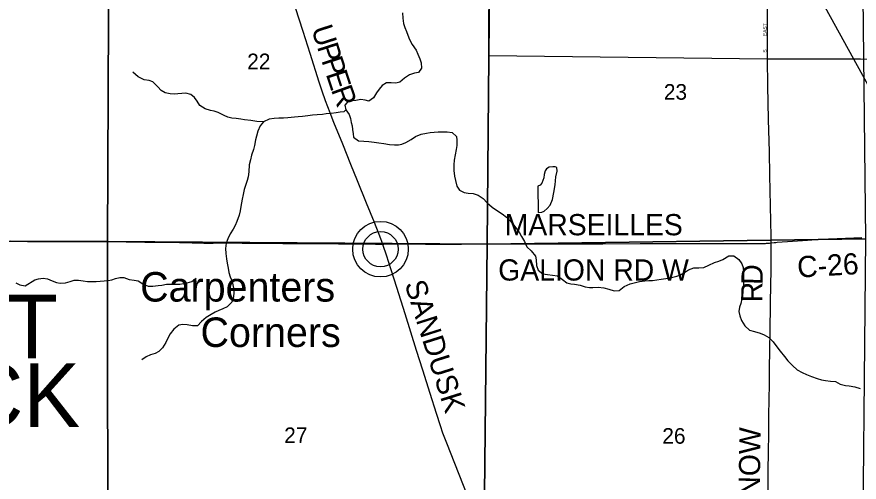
# Model space of a CAD drawing. Extents: x 1584893 to 1934202, y 663575 to 1091909.
# Drawn here: x 1760284 to 1772199, y 971203 to 977782 of the extents above; entities that cross this region are included whole.
import ezdxf

# ---------------------------------------------------------------- set-up
doc = ezdxf.new("R2010")
doc.units = 0
for name, color, linetype in [('GM_X_City_Street', 7, 'Continuous'), ('GM_X_City_Street_Text', 7, 'Continuous'), ('GM_X_Corporation', 7, 'Continuous'), ('GM_X_County_Road', 7, 'Continuous'), ('GM_X_County_Road_Text', 7, 'Continuous'), ('GM_X_Minor_Lake', 7, 'Continuous'), ('GM_X_Minor_River', 7, 'Continuous'), ('GM_X_Rail_Line', 7, 'Continuous'), ('GM_X_Section', 7, 'Continuous'), ('GM_X_Section_Text', 7, 'Continuous'), ('GM_X_Township_Road', 7, 'Continuous'), ('GM_X_Township_Road_Text', 7, 'Continuous'), ('GM_X_Township_Text', 7, 'Continuous'), ('GM_X_Unincorporated', 7, 'Continuous'), ('GM_X_Unincorporated_Location', 7, 'Continuous'), ('GM_X_Unincorporated_Text', 7, 'Continuous')]:
    doc.layers.add(name, color=color, linetype=linetype)

msp = doc.modelspace()

# ---------------------------------------------------------------- linework, layer by layer
at = {"layer": 'GM_X_City_Street'}
msp.add_lwpolyline([(1770900, 977182), (1770901, 977209), (1770900, 977323), (1770901, 977520), (1770902, 977602), (1770902, 977651), (1770903, 977799), (1770904, 978068)], dxfattribs=at)
at = {"layer": 'GM_X_Corporation'}
msp.add_lwpolyline([(1766961, 977231), (1766970, 979846), (1766980, 980279), (1766988, 980837), (1766989, 981036), (1767041, 985145), (1771012, 985062), (1771919, 985044), (1772302, 985037), (1776297, 985001), (1776257, 982591), (1776230, 979751), (1776216, 977083), (1772218, 977183), (1770900, 977182)], close=True, dxfattribs=at)
at = {"layer": 'GM_X_County_Road'}
for points in [[(1765460, 974568), (1765432, 974643), (1765342, 974872), (1765231, 975145), (1765102, 975465), (1765010, 975693), (1764893, 975982), (1764770, 976286), (1764715, 976423), (1764652, 976592), (1764602, 976731), (1764562, 976856), (1764434, 977263), (1764334, 977575), (1764175, 978076), (1764040, 978498), (1763892, 978950), (1763819, 979168), (1763736, 979417), (1763642, 979697), (1763582, 979867), (1763577, 979880)], [(1770955, 974587), (1770954, 974677), (1770937, 975545), (1770929, 975873), (1770918, 976332), (1770907, 976807), (1770900, 977182)], [(1767363, 969257), (1767224, 969607), (1767070, 969987), (1766948, 970292), (1766758, 970764), (1766655, 971023), (1766364, 971755), (1766312, 971893), (1766275, 972001), (1766220, 972173), (1766131, 972455), (1766029, 972784), (1765939, 973065), (1765776, 973582), (1765658, 973957), (1765578, 974207), (1765513, 974410), (1765467, 974551), (1765460, 974568)], [(1770886, 969216), (1770886, 969251), (1770889, 969448), (1770891, 969595), (1770894, 969808), (1770897, 969988), (1770899, 970202), (1770901, 970365), (1770910, 971070), (1770914, 971333), (1770918, 971660), (1770920, 971857), (1770923, 972136), (1770927, 972382), (1770930, 972578), (1770932, 972791), (1770936, 973087), (1770940, 973332), (1770945, 973726), (1770949, 974004), (1770952, 974185), (1770956, 974464), (1770955, 974587)], [(1770955, 974587), (1770995, 974591), (1771018, 974593), (1771038, 974594), (1771254, 974611), (1771467, 974625), (1771647, 974636), (1772123, 974659), (1772237, 974662)]]:
    msp.add_lwpolyline(points, dxfattribs=at)
at = {"layer": 'GM_X_Minor_Lake'}
for points in [[(1767660, 975015), (1767712, 975019), (1767742, 975035), (1767787, 975070), (1767827, 975120), (1767862, 975198), (1767878, 975300), (1767897, 975408), (1767906, 975521), (1767929, 975601), (1767921, 975651), (1767901, 975663), (1767867, 975659), (1767813, 975656), (1767775, 975632), (1767759, 975606), (1767744, 975554), (1767740, 975506), (1767709, 975432), (1767685, 975402), (1767653, 975386)], [(1767653, 975386), (1767660, 975015)]]:
    msp.add_lwpolyline(points, dxfattribs=at)
at = {"layer": 'GM_X_Minor_River'}
for points in [[(1765740, 977839), (1765743, 977761), (1765755, 977687), (1765772, 977632)], [(1765772, 977632), (1765796, 977576), (1765813, 977522), (1765836, 977461), (1765876, 977391), (1765931, 977312), (1765958, 977256), (1765986, 977189), (1766001, 977133), (1766006, 977055), (1765966, 976993), (1765908, 976987), (1765837, 976962), (1765769, 976913), (1765700, 976859), (1765646, 976846), (1765580, 976850), (1765512, 976849), (1765451, 976810), (1765409, 976758), (1765372, 976706), (1765331, 976636), (1765265, 976589), (1765213, 976604), (1765149, 976612), (1765081, 976601), (1765029, 976595), (1764977, 976592), (1764922, 976532), (1764939, 976466), (1764983, 976401), (1765004, 976345), (1765015, 976289), (1765025, 976239), (1765032, 976188), (1765040, 976130), (1765047, 976080), (1765117, 976029), (1765191, 976022), (1765265, 976018), (1765339, 976011), (1765403, 976002), (1765477, 975993), (1765557, 975979), (1765627, 975970), (1765681, 975971), (1765731, 975983), (1765785, 976006), (1765860, 976048), (1765924, 976091), (1766005, 976124), (1766077, 976138), (1766129, 976145), (1766187, 976153), (1766245, 976154), (1766315, 976155), (1766371, 976155), (1766441, 976148), (1766501, 976091), (1766508, 976039), (1766506, 975961), (1766497, 975907), (1766486, 975833), (1766471, 975757), (1766463, 975687), (1766466, 975607), (1766473, 975530), (1766487, 975470), (1766510, 975390), (1766547, 975333), (1766611, 975296), (1766669, 975288), (1766737, 975285), (1766811, 975262), (1766880, 975211), (1766938, 975153), (1767009, 975092), (1767081, 975041), (1767148, 974998), (1767212, 974949), (1767261, 974899), (1767313, 974838), (1767350, 974786), (1767392, 974727), (1767421, 974677), (1767465, 974606), (1767498, 974532), (1767559, 974473), (1767621, 974400), (1767632, 974346), (1767637, 974266), (1767657, 974199), (1767726, 974150), (1767788, 974138), (1767860, 974131), (1767930, 974122), (1768004, 974067), (1768065, 974023), (1768119, 974006), (1768173, 974004), (1768251, 973989)], [(1763774, 976295), (1763680, 976300), (1763592, 976317), (1763504, 976324), (1763450, 976335), (1763384, 976346), (1763326, 976350), (1763266, 976365), (1763215, 976385), (1763131, 976428), (1763075, 976447), (1763021, 976457), (1762947, 976480), (1762874, 976527), (1762834, 976588), (1762795, 976642), (1762743, 976685), (1762673, 976702), (1762619, 976696), (1762563, 976691), (1762507, 976687), (1762451, 976692), (1762383, 976707), (1762325, 976739), (1762276, 976792), (1762206, 976865), (1762155, 976883), (1762085, 976890), (1762001, 976933), (1761926, 977000)], [(1764939, 976466), (1764911, 976438), (1764857, 976433), (1764803, 976425), (1764732, 976416), (1764660, 976409), (1764608, 976403), (1764532, 976398), (1764468, 976393), (1764400, 976381), (1764324, 976374), (1764265, 976369), (1764213, 976363), (1764119, 976354), (1764057, 976351), (1763991, 976347), (1763925, 976346), (1763853, 976337), (1763774, 976295), (1763728, 976242), (1763691, 976166), (1763672, 976094), (1763661, 976042), (1763645, 975962), (1763630, 975904), (1763605, 975828), (1763588, 975758), (1763572, 975690), (1763563, 975590), (1763556, 975522), (1763543, 975466), (1763525, 975410), (1763500, 975340), (1763485, 975270), (1763471, 975204), (1763462, 975154), (1763452, 975100), (1763443, 975038), (1763428, 974976), (1763397, 974888), (1763373, 974832), (1763344, 974780), (1763301, 974713), (1763269, 974645), (1763244, 974581), (1763237, 974505), (1763242, 974435), (1763250, 974360), (1763257, 974298), (1763272, 974226), (1763284, 974168), (1763303, 974105), (1763323, 974053), (1763338, 973991), (1763351, 973922), (1763355, 973868), (1763346, 973798), (1763327, 973746), (1763259, 973683), (1763198, 973653), (1763142, 973632), (1763088, 973604), (1763033, 973573), (1762963, 973533), (1762894, 973474), (1762839, 973414), (1762767, 973415), (1762695, 973428), (1762631, 973431), (1762577, 973421), (1762503, 973368), (1762452, 973302), (1762425, 973248), (1762391, 973178), (1762342, 973103), (1762291, 973049), (1762241, 973024), (1762176, 973002), (1762112, 972975), (1762050, 972933)], [(1768251, 973989), (1768325, 973964), (1768383, 973953), (1768433, 973953), (1768509, 973960), (1768589, 973949), (1768657, 973930), (1768733, 973910), (1768803, 973911), (1768876, 973968), (1768960, 974006), (1769018, 974023), (1769094, 974040), (1769167, 974050), (1769223, 974055), (1769277, 974056), (1769335, 974062), (1769397, 974073), (1769463, 974083), (1769546, 974098), (1769620, 974115), (1769674, 974135), (1769730, 974166), (1769785, 974206), (1769859, 974235), (1769933, 974234), (1770002, 974240), (1770074, 974271), (1770154, 974308), (1770213, 974328), (1770269, 974353), (1770356, 974404), (1770424, 974404), (1770495, 974353), (1770539, 974288), (1770556, 974236), (1770563, 974170), (1770565, 974093), (1770563, 973977), (1770555, 973913), (1770546, 973851), (1770537, 973793), (1770523, 973731), (1770508, 973679), (1770498, 973617), (1770509, 973555), (1770536, 973486), (1770580, 973414), (1770649, 973353), (1770717, 973332), (1770799, 973311), (1770853, 973285), (1770922, 973246), (1770982, 973187), (1771019, 973135), (1771082, 973054), (1771142, 972979), (1771189, 972918), (1771256, 972850), (1771324, 972793), (1771392, 972754), (1771455, 972723), (1771527, 972695), (1771605, 972666), (1771667, 972649), (1771721, 972638), (1771795, 972630), (1771863, 972625), (1771930, 972590), (1772006, 972569), (1772058, 972565), (1772136, 972552), (1772212, 972529)], [(1760401, 973980), (1760540, 974061), (1760590, 974079), (1760656, 974086), (1760718, 974077), (1760784, 974049), (1760844, 974024), (1760896, 974015), (1760972, 974019), (1761038, 974042), (1761094, 974058), (1761158, 974059), (1761220, 974048), (1761282, 974042), (1761356, 974039), (1761406, 974042), (1761463, 974046), (1761517, 974049), (1761577, 974055), (1761627, 974064), (1761681, 974082), (1761741, 974095), (1761797, 974094), (1761873, 974070), (1761945, 974057), (1761999, 974048), (1762065, 974008), (1762143, 973975), (1762207, 973976), (1762285, 973981), (1762335, 973989), (1762399, 974000), (1762465, 974004), (1762525, 974003), (1762589, 974004), (1762641, 974010), (1762694, 974019), (1762760, 974041), (1762820, 974088)], [(1760269, 974019), (1760328, 973993), (1760401, 973980)]]:
    msp.add_lwpolyline(points, dxfattribs=at)
at = {"layer": 'GM_X_Rail_Line'}
msp.add_lwpolyline([(1783640, 956258), (1783519, 956485), (1783352, 956796), (1782890, 957631), (1782729, 957923), (1782630, 958110), (1782495, 958363), (1782431, 958480), (1782385, 958557), (1780582, 961821), (1780198, 962518), (1779487, 963811), (1778628, 965371), (1777525, 967376), (1776542, 969162), (1773550, 974593), (1770672, 979824), (1769928, 981176), (1769339, 982253), (1768902, 983060), (1768396, 983986), (1767773, 985118)], dxfattribs=at)
at = {"layer": 'GM_X_Section'}
for points in [[(1761591, 979885), (1761565, 974606), (1756219, 974615), (1756237, 979884)], [(1766983, 979866), (1766937, 974569), (1761565, 974606), (1761591, 979885)], [(1772232, 979790), (1772288, 974643), (1766937, 974569), (1766983, 979866)], [(1756219, 974615), (1761565, 974606), (1761569, 969303), (1756247, 969296)], [(1761565, 974606), (1766937, 974569), (1766881, 969263), (1761569, 969303)], [(1766937, 974569), (1772288, 974643), (1772236, 969202), (1766881, 969263)]]:
    msp.add_lwpolyline(points, close=True, dxfattribs=at)
at = {"layer": 'GM_X_Township_Road'}
for points in [[(1760190, 974613), (1760436, 974607), (1760699, 974607), (1760961, 974607), (1761289, 974605), (1761568, 974603), (1762093, 974598), (1762323, 974596), (1762586, 974592), (1762766, 974587), (1762930, 974584), (1763062, 974584), (1763209, 974587), (1763472, 974583), (1763701, 974581), (1764046, 974577), (1764276, 974576), (1764834, 974573), (1765162, 974570), (1765359, 974569), (1765460, 974568)], [(1765460, 974568), (1765474, 974568), (1765720, 974570), (1766064, 974569), (1766573, 974569), (1767082, 974570), (1767459, 974571), (1767706, 974570), (1768116, 974571), (1768280, 974572), (1768411, 974573), (1768575, 974573), (1769100, 974575), (1769412, 974576), (1769609, 974576), (1769986, 974577), (1770397, 974577), (1770676, 974576), (1770823, 974577), (1770873, 974579), (1770889, 974580), (1770908, 974582), (1770929, 974584), (1770955, 974587)]]:
    msp.add_lwpolyline(points, dxfattribs=at)
at = {"layer": 'GM_X_Unincorporated'}
for radius in [393, 249]:
    msp.add_circle((1765428, 974497), radius, dxfattribs=at)
at = {"layer": 'GM_X_Unincorporated_Location'}
msp.add_line((1765428, 974497), (1765428, 974497), dxfattribs=at)

# ---------------------------------------------------------------- texts
at = {"layer": 'GM_X_City_Street_Text'}
for s, rotation, p in [('EAST', 88.7538, (1770889, 977509)), ('S', 90, (1770889, 977276))]:
    msp.add_text(s, height=50, rotation=rotation, dxfattribs=at).set_placement(p)
at = {"layer": 'GM_X_County_Road_Text'}
for s, rotation, p in [('U', 287.8912, (1764446, 977612)), ('P', 287.8979, (1764527, 977360)), ('P', 287.894, (1764589, 977168)), ('E', 288.0127, (1764652, 976975)), ('R', 289.8804, (1764725, 976751)), ('C-26', 3.3458, (1771331, 974094)), ('D', 88.6922, (1770831, 973990)), ('SANDUSK', 287.5178, (1765766, 974007)), ('R', 89.4106, (1770829, 973744)), ('GOODNOW', 89.3513, (1770780, 969770))]:
    msp.add_text(s, height=300, rotation=rotation, dxfattribs=at).set_placement(p)
at = {"layer": 'GM_X_Section_Text'}
for s, p in [('22', (1763542, 977041)), ('23', (1769436, 976610)), ('27', (1764065, 971755)), ('26', (1769414, 971746))]:
    msp.add_text(s, height=221, rotation=0, dxfattribs=at).set_placement(p)
at = {"layer": 'GM_X_Township_Road_Text'}
for s, p in [('MARSEILLES', (1767185, 974693)), ('GALION RD W', (1767093, 974053))]:
    msp.add_text(s, height=300, rotation=0, dxfattribs=at).set_placement(p)
at = {"layer": 'GM_X_Township_Text'}
for s, p in [('SALT', (1757855, 972953)), ('ROCK', (1757701, 971984))]:
    msp.add_text(s, height=900, rotation=0, dxfattribs=at).set_placement(p)
at = {"layer": 'GM_X_Unincorporated_Text'}
for s, p in [('Carpenters', (1762028, 973756)), ('Corners', (1762882, 973114))]:
    msp.add_text(s, height=417, rotation=0, dxfattribs=at).set_placement(p)

doc.saveas('drawing.dxf')
